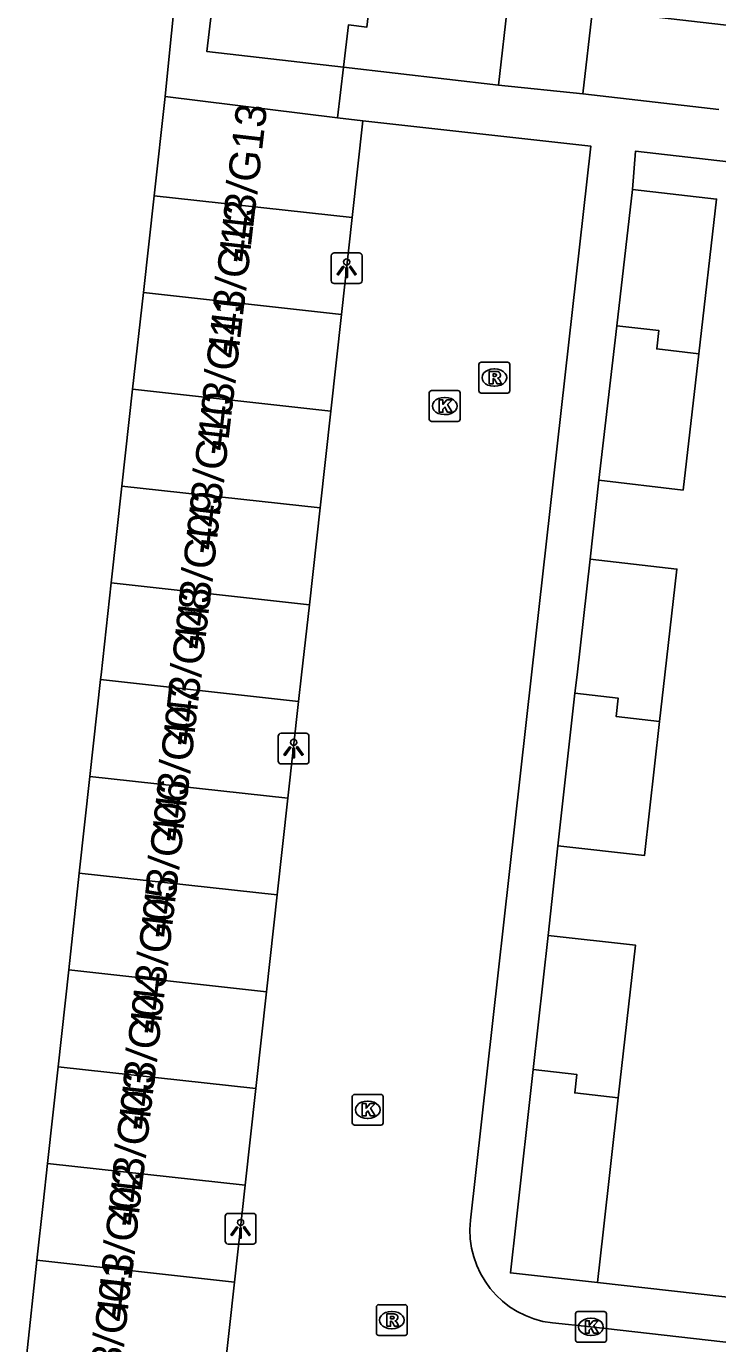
# Model space of a CAD drawing. Extents: x 161928 to 163055, y 386475 to 387428.
# Drawn here: x 162046 to 162068.43, y 386978.31 to 387021.04 of the extents above; entities that cross this region are included whole.
import ezdxf

# ---------------------------------------------------------------- set-up
doc = ezdxf.new("R2010")
doc.units = 0
for name, color, linetype in [('IMGEO_Groenvoorziening', 7, 'Continuous'), ('IMGEO_Hek', 7, 'Continuous'), ('IMGEO_Kolk', 7, 'Continuous'), ('IMGEO_Lichtpunt', 7, 'Continuous'), ('IMGEO_Pand', 7, 'Continuous'), ('IMGEO_Pand_nummerreeks', 7, 'Continuous'), ('IMGEO_Rijbaan_lokaal_open', 7, 'Continuous'), ('IMGEO_Rioolput', 7, 'Continuous'), ('IMGEO_Voetpad_open', 7, 'Continuous')]:
    doc.layers.add(name, color=color, linetype=linetype)

msp = doc.modelspace()

# ---------------------------------------------------------------- linework, layer by layer
at = {"layer": 'IMGEO_Groenvoorziening'}
msp.add_lwpolyline([(162051.69, 387030.446), (162050.667, 387020.399), (162050.501, 387018.763)], dxfattribs=at)
at = {"layer": 'IMGEO_Hek'}
msp.add_lwpolyline([(162050.501, 387018.763), (162050.667, 387020.399), (162051.69, 387030.446)], dxfattribs=at)
at = {"layer": 'IMGEO_Kolk'}
for p, q in [((162059.073, 387008.298), (162059.073, 387009.15)), ((162059.148, 387009.224), (162060, 387009.224)), ((162060.074, 387009.15), (162060.074, 387008.298)), ((162059.561, 387009.004), (162059.586, 387009.004)), ((162060, 387008.224), (162059.148, 387008.224)), ((162059.584, 387008.444), (162059.559, 387008.444)), ((162056.651, 386986.393), (162057.503, 386986.393)), ((162056.576, 386985.467), (162056.576, 386986.319)), ((162057.064, 386986.173), (162057.089, 386986.173)), ((162057.577, 386986.319), (162057.577, 386985.467)), ((162057.087, 386985.613), (162057.062, 386985.613)), ((162057.503, 386985.393), (162056.651, 386985.393)), ((162063.815, 386978.423), (162063.815, 386979.275)), ((162063.89, 386979.349), (162064.742, 386979.349)), ((162064.303, 386979.129), (162064.328, 386979.129)), ((162064.816, 386979.275), (162064.816, 386978.423)), ((162064.742, 386978.349), (162063.89, 386978.349)), ((162064.326, 386978.569), (162064.301, 386978.569))]:
    msp.add_line(p, q, dxfattribs=at)
for points in [[(162059.073, 387008.298), (162059.073, 387009.15)], [(162059.148, 387009.224), (162060, 387009.224)], [(162060.074, 387009.15), (162060.074, 387008.298)], [(162059.394, 387008.924), (162059.517, 387008.924), (162059.517, 387008.773), (162059.647, 387008.924), (162059.811, 387008.924), (162059.665, 387008.773), (162059.818, 387008.524), (162059.666, 387008.524), (162059.581, 387008.688), (162059.517, 387008.621), (162059.517, 387008.524), (162059.394, 387008.524), (162059.394, 387008.924)], [(162060, 387008.224), (162059.148, 387008.224)], [(162056.651, 386986.393), (162057.503, 386986.393)], [(162056.576, 386985.467), (162056.576, 386986.319)], [(162056.897, 386986.093), (162057.02, 386986.093), (162057.02, 386985.942), (162057.15, 386986.093), (162057.314, 386986.093), (162057.168, 386985.942), (162057.321, 386985.693), (162057.169, 386985.693), (162057.084, 386985.857), (162057.02, 386985.79), (162057.02, 386985.693), (162056.897, 386985.693), (162056.897, 386986.093)], [(162057.577, 386986.319), (162057.577, 386985.467)], [(162057.503, 386985.393), (162056.651, 386985.393)], [(162063.815, 386978.423), (162063.815, 386979.275)], [(162063.89, 386979.349), (162064.742, 386979.349)], [(162064.816, 386979.275), (162064.816, 386978.423)], [(162064.136, 386979.049), (162064.259, 386979.049), (162064.259, 386978.898), (162064.389, 386979.049), (162064.553, 386979.049), (162064.407, 386978.898), (162064.56, 386978.649), (162064.408, 386978.649), (162064.323, 386978.813), (162064.259, 386978.746), (162064.259, 386978.649), (162064.136, 386978.649), (162064.136, 386979.049)], [(162064.742, 386978.349), (162063.89, 386978.349)]]:
    msp.add_lwpolyline(points, dxfattribs=at)
for centre, start, end in [((162059.15, 387009.148), 91.552, 178.448), ((162059.15, 387009.148), 91.552, 178.448), ((162059.998, 387009.148), 1.552, 88.448), ((162059.998, 387009.148), 1.552, 88.448), ((162059.15, 387008.3), 181.552, 268.448), ((162059.15, 387008.3), 181.552, 268.448), ((162059.998, 387008.3), 271.552, 358.448), ((162059.998, 387008.3), 271.552, 358.448), ((162056.653, 386986.317), 91.552, 178.448), ((162056.653, 386986.317), 91.552, 178.448), ((162057.501, 386986.317), 1.552, 88.448), ((162057.501, 386986.317), 1.552, 88.448), ((162056.653, 386985.469), 181.552, 268.448), ((162056.653, 386985.469), 181.552, 268.448), ((162057.501, 386985.469), 271.552, 358.448), ((162057.501, 386985.469), 271.552, 358.448), ((162063.892, 386979.273), 91.552, 178.448), ((162063.892, 386979.273), 91.552, 178.448), ((162064.74, 386979.273), 1.552, 88.448), ((162064.74, 386979.273), 1.552, 88.448), ((162063.892, 386978.425), 181.552, 268.448), ((162063.892, 386978.425), 181.552, 268.448), ((162064.74, 386978.425), 271.552, 358.448), ((162064.74, 386978.425), 271.552, 358.448)]:
    msp.add_arc(centre, 0.0765, start, end, dxfattribs=at)
for centre, major_axis, ratio, start_param, end_param in [((162059.56, 387008.724), (-0.387, 0.002), 0.722429, 4.712389, 7.853982), ((162059.585, 387008.724), (-0.39, 0.002), 0.717154, 1.570796, 4.712389), ((162057.063, 386985.893), (-0.387, 0.002), 0.722429, 4.712389, 7.853982), ((162057.088, 386985.893), (-0.39, 0.002), 0.717154, 1.570796, 4.712389), ((162064.302, 386978.849), (-0.387, 0.002), 0.722429, 4.712389, 7.853982), ((162064.327, 386978.849), (-0.39, 0.002), 0.717154, 1.570796, 4.712389)]:
    msp.add_ellipse(centre, major_axis=major_axis, ratio=ratio, start_param=start_param, end_param=end_param, dxfattribs=at)
at = {"layer": 'IMGEO_Lichtpunt'}
for p, q in [((162055.895, 387013.598), (162055.895, 387012.791)), ((162055.895, 387013.598), (162055.895, 387012.791)), ((162056.797, 387013.693), (162055.989, 387013.693)), ((162056.797, 387013.693), (162055.989, 387013.693)), ((162056.891, 387012.791), (162056.891, 387013.598)), ((162056.891, 387012.791), (162056.891, 387013.598)), ((162055.989, 387012.697), (162056.797, 387012.697)), ((162055.989, 387012.697), (162056.797, 387012.697)), ((162054.173, 386998.013), (162054.173, 386997.206)), ((162054.173, 386998.013), (162054.173, 386997.206)), ((162055.075, 386998.108), (162054.267, 386998.108)), ((162055.075, 386998.108), (162054.267, 386998.108)), ((162055.169, 386997.206), (162055.169, 386998.013)), ((162055.169, 386997.206), (162055.169, 386998.013)), ((162054.267, 386997.112), (162055.075, 386997.112)), ((162054.267, 386997.112), (162055.075, 386997.112)), ((162052.453, 386982.438), (162052.453, 386981.631)), ((162052.453, 386982.438), (162052.453, 386981.631)), ((162053.355, 386982.533), (162052.547, 386982.533)), ((162053.355, 386982.533), (162052.547, 386982.533)), ((162053.449, 386981.631), (162053.449, 386982.438)), ((162053.449, 386981.631), (162053.449, 386982.438)), ((162052.547, 386981.537), (162053.355, 386981.537)), ((162052.547, 386981.537), (162053.355, 386981.537))]:
    msp.add_line(p, q, dxfattribs=at)
for points in [[(162056.269, 387013.262), (162056.308, 387013.234), (162056.12, 387012.972), (162056.082, 387012.999), (162056.269, 387013.262)], [(162056.371, 387013.214), (162056.418, 387013.214), (162056.418, 387012.892), (162056.371, 387012.892), (162056.371, 387013.214)], [(162056.481, 387013.234), (162056.519, 387013.261), (162056.706, 387012.999), (162056.667, 387012.971), (162056.481, 387013.234)], [(162054.547, 386997.677), (162054.586, 386997.649), (162054.398, 386997.387), (162054.36, 386997.414), (162054.547, 386997.677)], [(162054.649, 386997.629), (162054.696, 386997.629), (162054.696, 386997.307), (162054.649, 386997.307), (162054.649, 386997.629)], [(162054.759, 386997.649), (162054.797, 386997.676), (162054.984, 386997.414), (162054.945, 386997.386), (162054.759, 386997.649)], [(162052.827, 386982.102), (162052.866, 386982.074), (162052.678, 386981.812), (162052.64, 386981.839), (162052.827, 386982.102)], [(162052.929, 386982.054), (162052.976, 386982.054), (162052.976, 386981.732), (162052.929, 386981.732), (162052.929, 386982.054)], [(162053.039, 386982.074), (162053.077, 386982.101), (162053.264, 386981.839), (162053.225, 386981.811), (162053.039, 386982.074)]]:
    msp.add_lwpolyline(points, dxfattribs=at)
for centre in [(162056.394, 387013.396), (162054.672, 386997.811), (162052.952, 386982.236)]:
    msp.add_circle(centre, 0.0994, dxfattribs=at)
for centre, start, end in [((162055.989, 387013.598), 90, 180), ((162055.989, 387013.598), 90, 180), ((162056.797, 387013.598), 0, 90), ((162056.797, 387013.598), 0, 90), ((162055.989, 387012.791), 180, 270), ((162055.989, 387012.791), 180, 270), ((162056.797, 387012.791), 270, 0), ((162056.797, 387012.791), 270, 360), ((162054.267, 386998.013), 90, 180), ((162054.267, 386998.013), 90, 180), ((162055.075, 386998.013), 0, 90), ((162055.075, 386998.013), 0, 90), ((162054.267, 386997.206), 180, 270), ((162054.267, 386997.206), 180, 270), ((162055.075, 386997.206), 270, 0), ((162055.075, 386997.206), 270, 360), ((162052.547, 386982.438), 90, 180), ((162052.547, 386982.438), 90, 180), ((162053.355, 386982.438), 0, 90), ((162053.355, 386982.438), 0, 90), ((162052.547, 386981.631), 180, 270), ((162052.547, 386981.631), 180, 270), ((162053.355, 386981.631), 270, 0), ((162053.355, 386981.631), 270, 360)]:
    msp.add_arc(centre, 0.0946, start, end, dxfattribs=at)
at = {"layer": 'IMGEO_Pand'}
for points in [[(162056.293, 387019.714), (162051.861, 387020.224), (162052.178, 387022.972), (162057.206, 387022.393)], [(162057.206, 387022.393), (162057.048, 387021.018), (162056.451, 387021.087), (162056.293, 387019.714)], [(162057.206, 387022.393), (162061.636, 387021.882), (162061.319, 387019.135)], [(162064.056, 387018.849), (162064.371, 387021.579), (162069.373, 387021.003)], [(162061.319, 387019.135), (162056.293, 387019.714)], [(162050.145, 387015.546), (162050.501, 387018.763)], [(162050.501, 387018.763), (162056.092, 387018.077)], [(162068.461, 387018.341), (162064.056, 387018.849)], [(162056.092, 387018.077), (162056.916, 387017.976)], [(162056.916, 387017.976), (162056.569, 387014.837)], [(162049.798, 387012.407), (162050.145, 387015.546)], [(162056.569, 387014.837), (162050.145, 387015.546)], [(162065.153, 387011.33), (162065.663, 387015.752)], [(162065.663, 387015.752), (162068.391, 387015.438), (162067.813, 387010.42)], [(162056.569, 387014.837), (162056.222, 387011.697)], [(162049.45, 387009.268), (162049.798, 387012.407)], [(162049.798, 387012.407), (162056.222, 387011.697)], [(162056.222, 387011.697), (162055.875, 387008.558)], [(162064.575, 387006.313), (162065.153, 387011.33)], [(162065.153, 387011.33), (162066.52, 387011.173), (162066.451, 387010.576), (162067.813, 387010.42)], [(162067.813, 387010.42), (162067.303, 387005.999), (162064.575, 387006.313)], [(162049.103, 387006.128), (162049.45, 387009.268)], [(162049.45, 387009.268), (162055.875, 387008.558)], [(162055.875, 387008.558), (162055.529, 387005.418)], [(162048.756, 387002.989), (162049.103, 387006.128)], [(162055.529, 387005.418), (162049.103, 387006.128)], [(162055.529, 387005.418), (162055.182, 387002.279)], [(162063.798, 386999.403), (162063.865, 387000), (162064.289, 387003.758)], [(162064.289, 387003.758), (162067.103, 387003.434), (162066.714, 387000), (162066.543, 386998.487)], [(162048.408, 386999.85), (162048.425, 387000.002), (162048.756, 387002.989)], [(162055.182, 387002.279), (162048.756, 387002.989)], [(162055.182, 387002.279), (162054.93, 387000), (162054.835, 386999.14)], [(162048.065, 386996.71), (162048.408, 386999.85)], [(162054.835, 386999.14), (162048.408, 386999.85)], [(162063.242, 386994.452), (162063.798, 386999.403)], [(162063.798, 386999.403), (162065.204, 386999.244), (162065.136, 386998.647), (162066.543, 386998.487)], [(162054.835, 386999.14), (162054.488, 386996)], [(162066.543, 386998.487), (162066.05, 386994.137), (162063.242, 386994.452)], [(162047.721, 386993.57), (162048.065, 386996.71)], [(162048.065, 386996.71), (162054.488, 386996)], [(162054.488, 386996), (162054.141, 386992.861)], [(162047.377, 386990.431), (162047.721, 386993.57)], [(162054.141, 386992.861), (162047.721, 386993.57)], [(162054.141, 386992.861), (162053.794, 386989.722)], [(162062.446, 386987.196), (162062.934, 386991.549)], [(162062.934, 386991.549), (162065.759, 386991.233), (162065.204, 386986.282)], [(162047.033, 386987.291), (162047.377, 386990.431)], [(162047.377, 386990.431), (162053.794, 386989.722)], [(162053.794, 386989.722), (162053.448, 386986.582)], [(162046.689, 386984.151), (162047.033, 386987.291)], [(162047.033, 386987.291), (162053.448, 386986.582)], [(162064.53, 386980.285), (162061.705, 386980.602), (162061.891, 386982.243), (162062.446, 386987.196)], [(162065.204, 386986.282), (162063.792, 386986.44), (162063.859, 386987.037), (162062.446, 386987.196)], [(162053.448, 386986.582), (162053.101, 386983.443)], [(162065.204, 386986.282), (162064.715, 386981.926), (162064.53, 386980.285)], [(162046.346, 386981.011), (162046.547, 386982.85), (162046.689, 386984.151)], [(162046.689, 386984.151), (162053.101, 386983.443)], [(162053.101, 386983.443), (162052.754, 386980.303)], [(162046.003, 386977.879), (162046.346, 386981.011)], [(162046.346, 386981.011), (162052.754, 386980.303)], [(162052.754, 386980.303), (162052.407, 386977.164)]]:
    msp.add_lwpolyline(points, dxfattribs=at)
at = {"layer": 'IMGEO_Rijbaan_lokaal_open'}
for points in [[(162056.916, 387017.976), (162064.316, 387017.15), (162062.393, 387000), (162060.41, 386982.313)], [(162063.064, 386978.976), (162064.316, 386978.849), (162082.773, 386976.758), (162084.434, 386976.577)]]:
    msp.add_lwpolyline(points, dxfattribs=at)
msp.add_arc((162063.414, 386981.978), 3.022, 173.6339, 263.3584, dxfattribs=at)
at = {"layer": 'IMGEO_Rioolput'}
for p, q in [((162060.683, 387009.219), (162060.683, 387010.071)), ((162060.758, 387010.145), (162061.61, 387010.145)), ((162061.171, 387009.925), (162061.196, 387009.925)), ((162061.684, 387010.071), (162061.684, 387009.219)), ((162061.61, 387009.145), (162060.758, 387009.145)), ((162061.194, 387009.365), (162061.169, 387009.365)), ((162057.433, 386979.57), (162058.285, 386979.57)), ((162057.358, 386978.644), (162057.358, 386979.496)), ((162057.846, 386979.35), (162057.871, 386979.35)), ((162058.359, 386979.496), (162058.359, 386978.644)), ((162057.869, 386978.79), (162057.844, 386978.79)), ((162058.285, 386978.57), (162057.433, 386978.57))]:
    msp.add_line(p, q, dxfattribs=at)
for points in [[(162060.683, 387009.219), (162060.683, 387010.071)], [(162060.758, 387010.145), (162061.61, 387010.145)], [(162061.684, 387010.071), (162061.684, 387009.219)], [(162061.272, 387009.843), (162061.02, 387009.845), (162061.02, 387009.445)], [(162061.02, 387009.445), (162061.144, 387009.445), (162061.144, 387009.607), (162061.155, 387009.607)], [(162061.198, 387009.764), (162061.144, 387009.764), (162061.144, 387009.683)], [(162061.144, 387009.683), (162061.196, 387009.683)], [(162061.202, 387009.578), (162061.273, 387009.445), (162061.413, 387009.445), (162061.348, 387009.571)], [(162061.61, 387009.145), (162060.758, 387009.145)], [(162057.433, 386979.57), (162058.285, 386979.57)], [(162057.358, 386978.644), (162057.358, 386979.496)], [(162057.947, 386979.268), (162057.695, 386979.27), (162057.695, 386978.87)], [(162057.873, 386979.189), (162057.819, 386979.189), (162057.819, 386979.108)], [(162058.359, 386979.496), (162058.359, 386978.644)], [(162057.695, 386978.87), (162057.819, 386978.87), (162057.819, 386979.032), (162057.83, 386979.032)], [(162057.819, 386979.108), (162057.871, 386979.108)], [(162057.877, 386979.003), (162057.948, 386978.87), (162058.088, 386978.87), (162058.023, 386978.996)], [(162058.285, 386978.57), (162057.433, 386978.57)]]:
    msp.add_lwpolyline(points, dxfattribs=at)
for centre, radius, start, end in [((162060.76, 387010.069), 0.0765, 91.552, 178.448), ((162060.76, 387010.069), 0.0765, 91.552, 178.448), ((162061.608, 387010.069), 0.0765, 1.552, 88.448), ((162061.608, 387010.069), 0.0765, 1.552, 88.448), ((162061.154, 387009.554), 0.0533, 26.0293, 88.6989), ((162061.18, 387009.872), 0.19, 274.7715, 282.9687), ((162061.204, 387009.668), 0.0964, 77.0061, 93.1865), ((162061.218, 387009.725), 0.0378, 276.6634, 79.6772), ((162061.271, 387009.733), 0.109, 350.3612, 89.416), ((162061.269, 387009.733), 0.112, 277.5842, 350.9817), ((162061.253, 387009.518), 0.108, 29.5134, 73.7905), ((162060.76, 387009.221), 0.0765, 181.552, 268.448), ((162060.76, 387009.221), 0.0765, 181.552, 268.448), ((162061.608, 387009.221), 0.0765, 271.552, 358.448), ((162061.608, 387009.221), 0.0765, 271.552, 358.448), ((162057.435, 386979.494), 0.0765, 91.552, 178.448), ((162057.435, 386979.494), 0.0765, 91.552, 178.448), ((162058.283, 386979.494), 0.0765, 1.552, 88.448), ((162058.283, 386979.494), 0.0765, 1.552, 88.448), ((162057.879, 386979.093), 0.0964, 77.0061, 93.1865), ((162057.893, 386979.15), 0.0378, 276.6634, 79.6772), ((162057.946, 386979.158), 0.109, 350.3612, 89.416), ((162057.944, 386979.158), 0.112, 277.5842, 350.9817), ((162057.829, 386978.979), 0.0533, 26.0293, 88.6989), ((162057.855, 386979.297), 0.19, 274.7715, 282.9687), ((162057.928, 386978.943), 0.108, 29.5134, 73.7905), ((162057.435, 386978.646), 0.0765, 181.552, 268.448), ((162057.435, 386978.646), 0.0765, 181.552, 268.448), ((162058.283, 386978.646), 0.0765, 271.552, 358.448), ((162058.283, 386978.646), 0.0765, 271.552, 358.448)]:
    msp.add_arc(centre, radius, start, end, dxfattribs=at)
for centre, major_axis, ratio, start_param, end_param in [((162061.17, 387009.645), (-0.387, 0.002), 0.722429, 4.712389, 7.853982), ((162061.195, 387009.645), (-0.39, 0.002), 0.717154, 1.570796, 4.712389), ((162057.845, 386979.07), (-0.387, 0.002), 0.722429, 4.712389, 7.853982), ((162057.87, 386979.07), (-0.39, 0.002), 0.717154, 1.570796, 4.712389)]:
    msp.add_ellipse(centre, major_axis=major_axis, ratio=ratio, start_param=start_param, end_param=end_param, dxfattribs=at)
at = {"layer": 'IMGEO_Voetpad_open'}
for points in [[(162056.293, 387019.714), (162056.092, 387018.077)], [(162064.056, 387018.849), (162061.319, 387019.135)], [(162065.663, 387015.752), (162065.756, 387016.989), (162075.844, 387015.83)], [(162064.289, 387003.758), (162064.575, 387006.313)], [(162062.934, 386991.549), (162063.242, 386994.452)], [(162071.731, 386979.481), (162064.53, 386980.285)]]:
    msp.add_lwpolyline(points, dxfattribs=at)

# ---------------------------------------------------------------- texts
at = {"layer": 'IMGEO_Pand_nummerreeks'}
for s, rotation, p in [('443/G13', 83.3997, (162053.228, 387013.363)), ('443/G12', 83.4013, (162052.866, 387010.241)), ('443/G11', 83.4013, (162052.519, 387007.239)), ('443/G10', 83.4013, (162052.146, 387004.016)), ('443/G09', 83.4013, (162051.775, 387000.802)), ('443/G08', 83.4013, (162051.415, 386997.691)), ('443/G07', 83.4013, (162051.054, 386994.571)), ('443/G06', 83.4013, (162050.693, 386991.454)), ('443/G05', 83.4013, (162050.333, 386988.337)), ('443/G04', 83.4013, (162049.972, 386985.22)), ('443/G03', 83.4013, (162049.611, 386982.103)), ('443/G02', 83.4013, (162049.25, 386978.98)), ('443/G01', 83.3997, (162048.903, 386975.978))]:
    msp.add_text(s, height=1, rotation=rotation, dxfattribs=at).set_placement(p)

doc.saveas('drawing.dxf')
